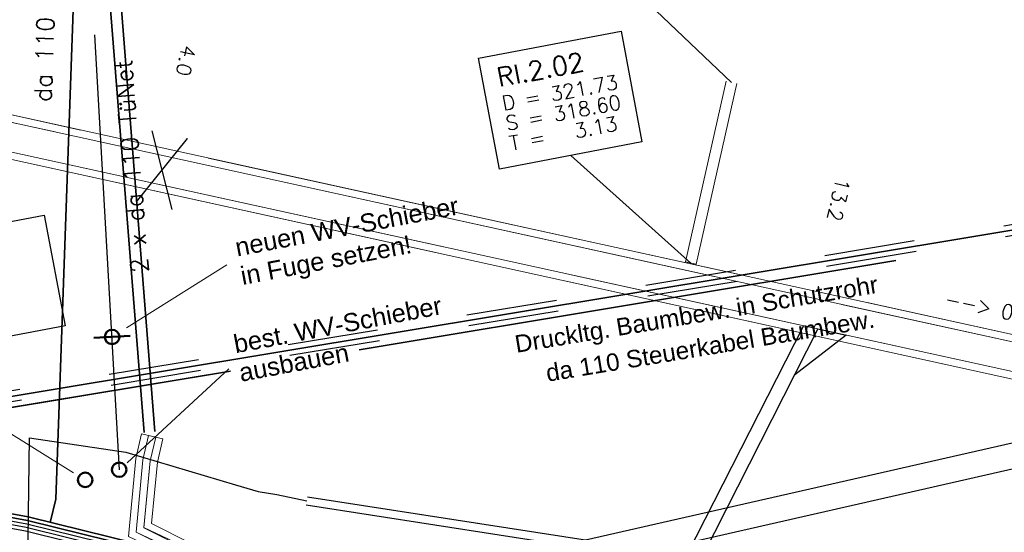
# Model space of a CAD drawing. Header units: metres. Extents: x -502 to 161, y -108 to 174.
# Tile 317 of 656: x -178 to -165, y -30 to -23. Entities that reach past the tile are written whole.
import ezdxf

# ---------------------------------------------------------------- set-up
doc = ezdxf.new("R2010")
doc.units = ezdxf.units.M
doc.header["$LTSCALE"] = 0.1
for name, pattern in [('123', [25.001, 12.501, -12.5]), ('125', [101.6, 100.001, -1.599]), ('237', [93, 75, -18]), ('239', [93, 75, -18]), ('49', [85.01, 60.01, -25])]:
    doc.linetypes.add(name, pattern=pattern)
for name, color, linetype in [('BRI31-005.05-5p02-Koordinierung Lageplan 4. BA ZOB West 2022-06-15', 7, 'Continuous'), ('BRI31-005.06-5f07-Koordinierung Lageplan 4. BA ZOB Fernbusbahnh', 7, 'Continuous'), ('BRI31-005.07-5f08-Koordinierung Lageplan 4. BA Radstation - Seeterrasse 2023-05-31', 7, 'Continuous'), ('BRI32-005.02-5f05-Koordinierung Schemaplan 4 BA ZOB Teilbereich', 7, 'Continuous'), ('BRI32-005.03-5f06-Koordinierung Schemaplan 4 BA ZOB Teilbereich 2 Ost - Bahnhofsallee 2023-01-21', 7, 'Continuous')]:
    doc.layers.add(name, color=color, linetype=linetype)
doc.styles.add('Arial', font='arial.ttf')
doc.styles.add('Txt', font='txt_____.ttf')

msp = doc.modelspace()

# ---------------------------------------------------------------- linework, layer by layer
at = {"layer": 'BRI31-005.05-5p02-Koordinierung Lageplan 4. BA ZOB West 2022-06-15', "color": 4, "linetype": '49', "lineweight": 25, "true_color": 0x00ffff, "transparency": 33554687}
msp.add_line((-176.888, -28.963), (-177.381, -20.303), dxfattribs=at)
at = {"layer": 'BRI31-005.05-5p02-Koordinierung Lageplan 4. BA ZOB West 2022-06-15', "color": 32, "linetype": 'Continuous', "lineweight": 35, "true_color": 0xcc6600, "transparency": 33554687}
for p, q in [((-176.55, -28.449), (-177.199, -20.263)), ((-176.401, -28.437), (-177.049, -20.252))]:
    msp.add_line(p, q, dxfattribs=at)
at = {"layer": 'BRI31-005.05-5p02-Koordinierung Lageplan 4. BA ZOB West 2022-06-15', "color": 1, "linetype": 'Continuous', "lineweight": 25, "true_color": 0xff0000, "transparency": 33554687}
for p, q in [((-168.451, -23.625), (-169.828, -22.316)), ((-169.012, -26.116), (-170.669, -24.632))]:
    msp.add_line(p, q, dxfattribs=at)
at = {"layer": 'BRI31-005.05-5p02-Koordinierung Lageplan 4. BA ZOB West 2022-06-15', "color": 250, "linetype": 'Continuous', "lineweight": 25, "true_color": 0x333333, "transparency": 33554687}
for p, q in [((-174.713, -30.891), (-141.808, -23.422)), ((-174.635, -31.233), (-141.73, -23.763))]:
    msp.add_line(p, q, dxfattribs=at)
at = {"layer": 'BRI31-005.05-5p02-Koordinierung Lageplan 4. BA ZOB West 2022-06-15', "color": 7, "linetype": 'Continuous', "lineweight": 18, "transparency": 33554687}
for p, q in [((-179.686, -23.786), (-156.138, -28.95)), ((-179.686, -23.786), (-156.138, -28.95)), ((-179.663, -23.894), (-156.205, -29.037)), ((-179.663, -23.894), (-156.205, -29.037)), ((-179.748, -24.285), (-156.291, -29.428)), ((-179.748, -24.285), (-156.291, -29.428)), ((-176.442, -24.293), (-176.168, -25.377)), ((-179.815, -24.372), (-156.267, -29.536)), ((-179.815, -24.372), (-156.267, -29.536)), ((-176.656, -25.27), (-175.954, -24.4)), ((-167.462, -26.978), (-174.079, -39.99)), ((-167.261, -27.023), (-173.901, -40.081))]:
    msp.add_line(p, q, dxfattribs=at)
at = {"layer": 'BRI31-005.05-5p02-Koordinierung Lageplan 4. BA ZOB West 2022-06-15', "color": 7, "linetype": '125', "lineweight": 18, "transparency": 33554687}
for p, q in [((-176.442, -24.293), (-176.168, -25.377)), ((-176.656, -25.27), (-175.954, -24.4)), ((-167.462, -26.978), (-174.079, -39.99)), ((-167.261, -27.023), (-173.901, -40.081))]:
    msp.add_line(p, q, dxfattribs=at)
at = {"layer": 'BRI31-005.05-5p02-Koordinierung Lageplan 4. BA ZOB West 2022-06-15', "color": 7, "linetype": 'Continuous', "lineweight": 25, "transparency": 33554687}
for p, q in [((-176.442, -24.293), (-176.168, -25.377)), ((-176.656, -25.27), (-175.954, -24.4)), ((-167.462, -26.978), (-174.079, -39.99)), ((-167.261, -27.023), (-173.901, -40.081))]:
    msp.add_line(p, q, dxfattribs=at)
at = {"layer": 'BRI31-005.05-5p02-Koordinierung Lageplan 4. BA ZOB West 2022-06-15', "color": 1, "linetype": '123', "lineweight": 25, "true_color": 0xff0000, "transparency": 33554687}
for p, q in [((-163.467, -25.4), (-179.534, -28.068)), ((-163.442, -25.548), (-179.509, -28.216))]:
    msp.add_line(p, q, dxfattribs=at)
at = {"layer": 'BRI31-005.05-5p02-Koordinierung Lageplan 4. BA ZOB West 2022-06-15', "color": 1, "linetype": 'Continuous', "lineweight": 18, "true_color": 0xff0000, "transparency": 33554687}
for p, q in [((-176.793, -27.008), (-175.409, -26.138)), ((-177.523, -29.004), (-180.648, -27.072)), ((-176.784, -28.867), (-175.383, -27.573))]:
    msp.add_line(p, q, dxfattribs=at)
at = {"layer": 'BRI31-005.05-5p02-Koordinierung Lageplan 4. BA ZOB West 2022-06-15', "color": 7, "linetype": 'Continuous', "lineweight": 13, "transparency": 33554687}
msp.add_line((-167.462, -26.978), (-167.261, -27.023), dxfattribs=at)
at = {"layer": 'BRI31-005.05-5p02-Koordinierung Lageplan 4. BA ZOB West 2022-06-15', "color": 4, "linetype": 'Continuous', "lineweight": 50, "true_color": 0x00ffff, "transparency": 33554687}
msp.add_line((-177.242, -27.147), (-176.743, -27.118), dxfattribs=at)
at = {"layer": 'BRI31-005.05-5p02-Koordinierung Lageplan 4. BA ZOB West 2022-06-15', "color": 6, "linetype": 'Continuous', "lineweight": 25, "true_color": 0xff00ff, "transparency": 33554687, "flags": 128}
for points in [[(-12.82, -7.158), (-13.095, -7.168), (-17.675, -7.348), (-25.023, -7.768), (-29.412, -8.089), (-36.588, -9.73), (-36.802, -9.779), (-48.761, -11.229), (-54.858, -12.359), (-60.557, -13.52), (-72.239, -15.979), (-83.939, -18.049), (-95.755, -20.299), (-107.564, -22.629), (-119.371, -24.839), (-124.863, -26.009), (-126.093, -26.149), (-127.248, -26.329), (-138.81, -28.399), (-150.541, -30.649), (-156.633, -31.828), (-162.397, -31.179), (-174.3, -29.339)], [(-174.317, -29.448), (-162.412, -31.288), (-156.628, -31.939), (-150.52, -30.757), (-138.79, -28.507), (-127.23, -26.438), (-126.078, -26.258), (-124.845, -26.118), (-119.35, -24.947), (-107.543, -22.737), (-95.734, -20.407), (-83.919, -18.157), (-72.218, -16.087), (-60.535, -13.627), (-54.837, -12.467), (-48.744, -11.338), (-36.783, -9.888), (-36.563, -9.837), (-29.396, -8.198), (-25.016, -7.878), (-17.67, -7.458), (-13.091, -7.278), (-12.816, -7.268)], [(-177.065, -43.326), (-177.161, -42.813), (-176.551, -40.657), (-177.088, -36.393), (-177.203, -34.993), (-177.708, -33.453), (-177.941, -32.433), (-178.156, -30.613), (-178.131, -28.523), (-176.802, -28.723), (-175.29, -29.173)], [(-175.29, -29.173), (-174.978, -29.263), (-174.722, -29.303), (-174.309, -29.393)]]:
    msp.add_lwpolyline(points, dxfattribs=at)
at = {"layer": 'BRI31-005.05-5p02-Koordinierung Lageplan 4. BA ZOB West 2022-06-15', "color": 190, "linetype": 'Continuous', "lineweight": 35, "true_color": 0x7f00ff, "transparency": 33554687, "flags": 128}
for points in [[(-55.701, -13.363), (-59.433, -13.993), (-61.409, -14.346), (-62.265, -14.498), (-62.667, -14.597), (-62.891, -14.733), (-63.597, -15.233), (-64.418, -15.8), (-64.866, -15.886), (-69.704, -16.748), (-75.464, -17.688), (-81.734, -18.653), (-88.908, -20.003), (-93.683, -20.733), (-98.965, -21.633), (-104.596, -22.923), (-121.891, -26.293), (-126.812, -27.203), (-150.448, -31.713), (-157.131, -33.013), (-162.769, -32.123), (-174.781, -30.443), (-178.148, -29.613), (-179.136, -29.433)], [(-93.675, -20.782), (-98.955, -21.682), (-104.585, -22.972), (-121.881, -26.342), (-126.803, -27.252), (-150.439, -31.762), (-150.741, -31.821), (-157.13, -33.064), (-162.776, -32.172), (-174.788, -30.493), (-178.157, -29.662), (-179.136, -29.484)]]:
    msp.add_lwpolyline(points, dxfattribs=at)
at = {"layer": 'BRI31-005.05-5p02-Koordinierung Lageplan 4. BA ZOB West 2022-06-15', "color": 250, "linetype": 'Continuous', "lineweight": 25, "true_color": 0x333333, "transparency": 33554687, "flags": 128}
for points in [[(-62.506, -14.911), (-62.702, -15.027), (-63.401, -15.52), (-64.299, -16.136), (-69.648, -17.091), (-75.401, -18.031), (-81.671, -18.996), (-88.85, -20.346), (-93.625, -21.076), (-104.532, -23.217), (-121.831, -26.587), (-126.758, -27.497), (-150.394, -32.007), (-150.691, -32.066), (-157.125, -33.319), (-162.811, -32.417), (-174.823, -30.743), (-176.5, -30.226), (-178.185, -29.809), (-179.136, -29.637)], [(-93.667, -20.831), (-98.945, -21.731), (-104.574, -23.021), (-121.871, -26.391), (-126.794, -27.301), (-150.43, -31.811), (-150.731, -31.87), (-157.129, -33.115), (-162.783, -32.221), (-174.795, -30.543), (-178.166, -29.711), (-179.136, -29.535)], [(-93.659, -20.88), (-98.935, -21.78), (-104.563, -23.07), (-121.861, -26.44), (-126.785, -27.35), (-150.421, -31.86), (-150.721, -31.919), (-157.128, -33.166), (-162.79, -32.27), (-174.802, -30.593), (-178.175, -29.76), (-179.136, -29.586)]]:
    msp.add_lwpolyline(points, dxfattribs=at)
at = {"layer": 'BRI31-005.05-5p02-Koordinierung Lageplan 4. BA ZOB West 2022-06-15', "color": 114, "linetype": 'Continuous', "lineweight": 35, "true_color": 0x00994c, "transparency": 33554687, "flags": 128}
msp.add_lwpolyline([(-177.845, -29.688), (-177.766, -29.367), (-177.492, -21.585), (-177.492, -21.585, 0.023006), (-177.5, -20.85), (-177.5, -20.85), (-177.531, -20.312)], format="xyb", dxfattribs=at)
at = {"layer": 'BRI31-005.05-5p02-Koordinierung Lageplan 4. BA ZOB West 2022-06-15', "color": 251, "linetype": 'Continuous', "lineweight": 13, "true_color": 0x5b5b5b, "transparency": 33554687, "flags": 128}
for points in [[(-93.643, -20.978), (-98.915, -21.878), (-104.541, -23.168), (-121.841, -26.538), (-126.767, -27.448), (-150.403, -31.958), (-150.701, -32.017), (-157.126, -33.268), (-162.804, -32.368), (-174.816, -30.693), (-176.661, -29.821), (-176.566, -28.825), (-176.488, -28.491)], [(-93.651, -20.929), (-98.878, -21.821), (-104.552, -23.119), (-121.851, -26.489), (-126.776, -27.399), (-150.412, -31.909), (-150.711, -31.968), (-157.127, -33.217), (-162.797, -32.319), (-174.809, -30.643), (-176.555, -29.762), (-176.467, -28.841), (-176.391, -28.514)]]:
    msp.add_lwpolyline(points, dxfattribs=at)
at = {"layer": 'BRI31-005.05-5p02-Koordinierung Lageplan 4. BA ZOB West 2022-06-15', "color": 5, "linetype": 'Continuous', "lineweight": 35, "true_color": 0x0000ff, "transparency": 33554687, "flags": 128}
msp.add_lwpolyline([(-123.036, -22.565), (-134.132, -24.656, -0.230644), (-140.414, -28.049), (-143.684, -28.186, -0.083182), (-145.579, -27.95), (-158.409, -24.122, 0.222584), (-161.004, -24.509, -0.105774), (-163.454, -25.474), (-182.784, -28.684)], format="xyb", dxfattribs=at)
at = {"layer": 'BRI31-005.05-5p02-Koordinierung Lageplan 4. BA ZOB West 2022-06-15', "color": 7, "linetype": 'Continuous', "lineweight": 18, "transparency": 33554687, "flags": 128}
for points in [[(-171.941, -23.292), (-169.976, -22.919), (-169.687, -24.446), (-171.652, -24.819), (-171.941, -23.292)], [(-179.893, -25.826), (-177.928, -25.453), (-177.639, -26.98), (-179.604, -27.353), (-179.893, -25.826)], [(-167.261, -27.023), (-166.873, -27.108), (-167.581, -27.653)]]:
    msp.add_lwpolyline(points, dxfattribs=at)
at = {"layer": 'BRI31-005.05-5p02-Koordinierung Lageplan 4. BA ZOB West 2022-06-15', "color": 1, "linetype": 'Continuous', "lineweight": 25, "true_color": 0xff0000, "transparency": 33554687, "flags": 128}
for points in [[(-171.941, -23.292), (-169.976, -22.919), (-169.687, -24.446), (-171.652, -24.819), (-171.941, -23.292)], [(-179.893, -25.826), (-177.928, -25.453), (-177.639, -26.98), (-179.604, -27.353), (-179.893, -25.826)]]:
    msp.add_lwpolyline(points, dxfattribs=at)
at = {"layer": 'BRI31-005.05-5p02-Koordinierung Lageplan 4. BA ZOB West 2022-06-15', "color": 1, "linetype": 'Continuous', "lineweight": 18, "true_color": 0xff0000, "transparency": 33554687, "flags": 128}
msp.add_lwpolyline([(-168.524, -23.609), (-169.085, -26.1), (-168.939, -26.132), (-168.378, -23.641)], dxfattribs=at)
at = {"layer": 'BRI31-005.05-5p02-Koordinierung Lageplan 4. BA ZOB West 2022-06-15', "color": 7, "linetype": '239', "lineweight": 18, "transparency": 33554687, "flags": 128}
for points in [[(-179.815, -24.372), (-156.267, -29.536), (-156.138, -28.95), (-179.686, -23.786)], [(-179.748, -24.285), (-156.291, -29.428), (-156.205, -29.037), (-179.663, -23.894)], [(-167.261, -27.023), (-166.873, -27.108), (-167.581, -27.653)]]:
    msp.add_lwpolyline(points, dxfattribs=at)
at = {"layer": 'BRI31-005.05-5p02-Koordinierung Lageplan 4. BA ZOB West 2022-06-15', "color": 35, "linetype": '237', "lineweight": 35, "true_color": 0x99724c, "transparency": 33554687, "flags": 128}
msp.add_lwpolyline([(-182.759, -28.832), (-163.43, -25.622, 0.105774), (-160.921, -24.634, -0.222583), (-158.451, -24.266), (-147.037, -27.672), (-144.749, -28.52), (-144.749, -28.52, 0.135235), (-144.219, -28.566), (-144.219, -28.566)], format="xyb", dxfattribs=at)
at = {"layer": 'BRI31-005.05-5p02-Koordinierung Lageplan 4. BA ZOB West 2022-06-15', "color": 7, "linetype": 'Continuous', "lineweight": 25, "transparency": 33554687, "flags": 128}
msp.add_lwpolyline([(-167.261, -27.023), (-166.873, -27.108), (-167.581, -27.653)], dxfattribs=at)
at = {"layer": 'BRI31-005.05-5p02-Koordinierung Lageplan 4. BA ZOB West 2022-06-15', "color": 116, "linetype": 'Continuous', "lineweight": 13, "true_color": 0x007f3f, "transparency": 33554687, "flags": 128}
for points in [[(-126.749, -27.546), (-150.384, -32.056), (-150.682, -32.115), (-157.124, -33.37), (-162.819, -32.467), (-174.845, -30.79), (-176.767, -29.881), (-176.665, -28.809), (-176.585, -28.468), (-176.391, -28.514), (-176.467, -28.841), (-176.555, -29.761), (-174.787, -30.596), (-162.789, -32.269), (-157.128, -33.166), (-150.72, -31.919), (-150.422, -31.86), (-126.785, -27.35)], [(-126.758, -27.497), (-150.393, -32.007), (-150.692, -32.066), (-157.125, -33.319), (-162.812, -32.418), (-174.839, -30.74), (-176.661, -29.821), (-176.566, -28.825), (-176.488, -28.491), (-176.294, -28.537), (-176.368, -28.857), (-176.449, -29.703), (-174.779, -30.546), (-162.782, -32.22), (-157.129, -33.115), (-150.73, -31.87), (-150.431, -31.811), (-126.794, -27.301)]]:
    msp.add_lwpolyline(points, dxfattribs=at)
at = {"layer": 'BRI31-005.05-5p02-Koordinierung Lageplan 4. BA ZOB West 2022-06-15', "color": 4, "linetype": 'Continuous', "lineweight": 50, "true_color": 0x00ffff, "transparency": 33554687}
for centre in [(-176.992, -27.133), (-177.363, -29.103)]:
    msp.add_circle(centre, 0.1, dxfattribs=at)
at = {"layer": 'BRI31-005.05-5p02-Koordinierung Lageplan 4. BA ZOB West 2022-06-15', "color": 2, "linetype": 'Continuous', "lineweight": 50, "true_color": 0xffff00, "transparency": 33554687}
msp.add_circle((-176.894, -28.963), 0.1, dxfattribs=at)
at = {"layer": 'BRI31-005.06-5f07-Koordinierung Lageplan 4. BA ZOB Fernbusbahnh', "color": 190, "linetype": 'Continuous', "lineweight": 30, "true_color": 0x7f00ff, "transparency": 33554687, "flags": 128}
for points in [[(-55.701, -13.363), (-59.433, -13.993), (-61.409, -14.346), (-62.265, -14.498), (-62.667, -14.597), (-62.891, -14.733), (-63.597, -15.233), (-64.418, -15.8), (-64.866, -15.886), (-69.704, -16.748), (-75.464, -17.688), (-81.734, -18.653), (-88.908, -20.003), (-93.683, -20.733), (-98.965, -21.633), (-104.596, -22.923), (-121.891, -26.293), (-126.812, -27.203), (-150.448, -31.713), (-157.131, -33.013), (-162.769, -32.123), (-174.781, -30.443), (-178.148, -29.613), (-179.136, -29.433)], [(-93.675, -20.782), (-98.955, -21.682), (-104.585, -22.972), (-121.881, -26.342), (-126.803, -27.252), (-150.439, -31.762), (-150.741, -31.821), (-157.13, -33.064), (-162.776, -32.172), (-174.788, -30.493), (-178.157, -29.662), (-179.136, -29.484)]]:
    msp.add_lwpolyline(points, dxfattribs=at)
at = {"layer": 'BRI31-005.06-5f07-Koordinierung Lageplan 4. BA ZOB Fernbusbahnh', "color": 250, "linetype": 'Continuous', "lineweight": 20, "true_color": 0x333333, "transparency": 33554687, "flags": 128}
for points in [[(-62.506, -14.911), (-62.702, -15.027), (-63.401, -15.52), (-64.299, -16.136), (-69.648, -17.091), (-75.401, -18.031), (-81.671, -18.996), (-88.85, -20.346), (-93.625, -21.076), (-104.532, -23.217), (-121.831, -26.587), (-126.758, -27.497), (-150.394, -32.007), (-150.691, -32.066), (-157.125, -33.319), (-162.811, -32.417), (-174.823, -30.743), (-176.5, -30.226), (-178.185, -29.809), (-179.136, -29.637)], [(-93.667, -20.831), (-98.945, -21.731), (-104.574, -23.021), (-121.871, -26.391), (-126.794, -27.301), (-150.43, -31.811), (-150.731, -31.87), (-157.129, -33.115), (-162.783, -32.221), (-174.795, -30.543), (-178.166, -29.711), (-179.136, -29.535)], [(-93.659, -20.88), (-98.935, -21.78), (-104.563, -23.07), (-121.861, -26.44), (-126.785, -27.35), (-150.421, -31.86), (-150.721, -31.919), (-157.128, -33.166), (-162.79, -32.27), (-174.802, -30.593), (-178.175, -29.76), (-179.136, -29.586)]]:
    msp.add_lwpolyline(points, dxfattribs=at)
at = {"layer": 'BRI31-005.06-5f07-Koordinierung Lageplan 4. BA ZOB Fernbusbahnh', "color": 5, "linetype": 'Continuous', "lineweight": 30, "true_color": 0x0000ff, "transparency": 33554687, "flags": 128}
msp.add_lwpolyline([(-134.132, -24.656, -0.230644), (-140.414, -28.049), (-140.414, -28.049), (-143.684, -28.186, -0.083182), (-145.579, -27.95), (-158.409, -24.122, 0.222584), (-161.004, -24.509, -0.105774), (-163.454, -25.474), (-182.784, -28.684)], format="xyb", dxfattribs=at)
at = {"layer": 'BRI31-005.06-5f07-Koordinierung Lageplan 4. BA ZOB Fernbusbahnh', "color": 35, "linetype": '237', "lineweight": 30, "true_color": 0x99724c, "transparency": 33554687, "flags": 128}
msp.add_lwpolyline([(-182.759, -28.832), (-163.43, -25.622, 0.105774), (-160.921, -24.634, -0.222583), (-158.451, -24.266), (-147.037, -27.672), (-144.749, -28.52), (-144.749, -28.52, 0.135235), (-144.219, -28.566), (-144.219, -28.566)], format="xyb", dxfattribs=at)
at = {"layer": 'BRI31-005.07-5f08-Koordinierung Lageplan 4. BA Radstation - Seeterrasse 2023-05-31', "color": 5, "linetype": 'Continuous', "lineweight": 30, "true_color": 0x0000ff, "transparency": 33554687, "flags": 128}
msp.add_lwpolyline([(-134.132, -24.656, -0.230644), (-140.414, -28.049), (-140.414, -28.049), (-143.684, -28.186, -0.083182), (-145.579, -27.95), (-158.409, -24.122, 0.222584), (-161.004, -24.509, -0.105774), (-163.454, -25.474), (-182.784, -28.684)], format="xyb", dxfattribs=at)
msp.add_lwpolyline([(-134.132, -24.656, -0.230644), (-140.414, -28.049), (-140.414, -28.049), (-143.684, -28.186, -0.083182), (-145.579, -27.95), (-158.409, -24.122, 0.222584), (-161.004, -24.509, -0.105774), (-163.454, -25.474), (-182.784, -28.684)], format="xyb", dxfattribs=at)
at = {"layer": 'BRI32-005.02-5f05-Koordinierung Schemaplan 4 BA ZOB Teilbereich', "color": 6, "linetype": 'Continuous', "lineweight": 25, "true_color": 0xff00ff, "transparency": 33554687, "flags": 128}
for points in [[(-12.82, -7.158), (-13.095, -7.168), (-17.675, -7.348), (-25.023, -7.768), (-29.412, -8.089), (-36.588, -9.73), (-36.802, -9.779), (-48.761, -11.229), (-54.858, -12.359), (-60.557, -13.52), (-72.239, -15.979), (-83.939, -18.049), (-95.755, -20.299), (-107.564, -22.629), (-119.371, -24.839), (-124.863, -26.009), (-126.093, -26.149), (-127.248, -26.329), (-138.81, -28.399), (-150.541, -30.649), (-156.633, -31.828), (-162.397, -31.179), (-174.3, -29.339)], [(-174.317, -29.448), (-162.412, -31.288), (-156.628, -31.939), (-150.52, -30.757), (-138.79, -28.507), (-127.23, -26.438), (-126.078, -26.258), (-124.845, -26.118), (-119.35, -24.947), (-107.543, -22.737), (-95.734, -20.407), (-83.919, -18.157), (-72.218, -16.087), (-60.535, -13.627), (-54.837, -12.467), (-48.744, -11.338), (-36.783, -9.888), (-36.563, -9.837), (-29.396, -8.198), (-25.016, -7.878), (-17.67, -7.458), (-13.091, -7.278), (-12.816, -7.268)]]:
    msp.add_lwpolyline(points, dxfattribs=at)
at = {"layer": 'BRI32-005.02-5f05-Koordinierung Schemaplan 4 BA ZOB Teilbereich', "color": 190, "linetype": 'Continuous', "lineweight": 35, "true_color": 0x7f00ff, "transparency": 33554687, "flags": 128}
for points in [[(-55.701, -13.363), (-59.433, -13.993), (-61.409, -14.346), (-62.265, -14.498), (-62.667, -14.597), (-62.891, -14.733), (-63.597, -15.233), (-64.418, -15.8), (-64.866, -15.886), (-69.704, -16.748), (-75.464, -17.688), (-81.734, -18.653), (-88.908, -20.003), (-93.683, -20.733), (-98.965, -21.633), (-104.596, -22.923), (-121.891, -26.293), (-126.812, -27.203), (-150.448, -31.713), (-157.131, -33.013), (-162.769, -32.123), (-174.781, -30.443), (-178.148, -29.613), (-179.136, -29.433)], [(-93.675, -20.782), (-98.955, -21.682), (-104.585, -22.972), (-121.881, -26.342), (-126.803, -27.252), (-150.439, -31.762), (-150.741, -31.821), (-157.13, -33.064), (-162.776, -32.172), (-174.788, -30.493), (-178.157, -29.662), (-179.136, -29.484)]]:
    msp.add_lwpolyline(points, dxfattribs=at)
at = {"layer": 'BRI32-005.02-5f05-Koordinierung Schemaplan 4 BA ZOB Teilbereich', "color": 250, "linetype": 'Continuous', "lineweight": 25, "true_color": 0x333333, "transparency": 33554687, "flags": 128}
for points in [[(-93.667, -20.831), (-98.945, -21.731), (-104.574, -23.021), (-121.871, -26.391), (-126.794, -27.301), (-150.43, -31.811), (-150.731, -31.87), (-157.129, -33.115), (-162.783, -32.221), (-174.795, -30.543), (-178.166, -29.711), (-179.136, -29.535)], [(-93.659, -20.88), (-98.935, -21.78), (-104.563, -23.07), (-121.861, -26.44), (-126.785, -27.35), (-150.421, -31.86), (-150.721, -31.919), (-157.128, -33.166), (-162.79, -32.27), (-174.802, -30.593), (-178.175, -29.76), (-179.136, -29.586)]]:
    msp.add_lwpolyline(points, dxfattribs=at)
at = {"layer": 'BRI32-005.02-5f05-Koordinierung Schemaplan 4 BA ZOB Teilbereich', "color": 251, "linetype": 'Continuous', "lineweight": 13, "true_color": 0x5b5b5b, "transparency": 33554687, "flags": 128}
for points in [[(-93.643, -20.978), (-98.915, -21.878), (-104.541, -23.168), (-121.841, -26.538), (-126.767, -27.448), (-150.403, -31.958), (-150.701, -32.017), (-157.126, -33.268), (-162.804, -32.368), (-174.816, -30.693), (-176.661, -29.821), (-176.566, -28.825), (-176.488, -28.491)], [(-93.651, -20.929), (-98.878, -21.821), (-104.552, -23.119), (-121.851, -26.489), (-126.776, -27.399), (-150.412, -31.909), (-150.711, -31.968), (-157.127, -33.217), (-162.797, -32.319), (-174.809, -30.643), (-176.555, -29.762), (-176.467, -28.841), (-176.391, -28.514)]]:
    msp.add_lwpolyline(points, dxfattribs=at)
at = {"layer": 'BRI32-005.02-5f05-Koordinierung Schemaplan 4 BA ZOB Teilbereich', "color": 116, "linetype": 'Continuous', "lineweight": 13, "true_color": 0x007f3f, "transparency": 33554687, "flags": 128}
for points in [[(-126.749, -27.546), (-150.384, -32.056), (-150.682, -32.115), (-157.124, -33.37), (-162.819, -32.467), (-174.845, -30.79), (-176.767, -29.881), (-176.665, -28.809), (-176.585, -28.468), (-176.391, -28.514), (-176.467, -28.841), (-176.555, -29.761), (-174.787, -30.596), (-162.789, -32.269), (-157.128, -33.166), (-150.72, -31.919), (-150.422, -31.86), (-126.785, -27.35)], [(-126.758, -27.497), (-150.393, -32.007), (-150.692, -32.066), (-157.125, -33.319), (-162.812, -32.418), (-174.839, -30.74), (-176.661, -29.821), (-176.566, -28.825), (-176.488, -28.491), (-176.294, -28.537), (-176.368, -28.857), (-176.449, -29.703), (-174.779, -30.546), (-162.782, -32.22), (-157.129, -33.115), (-150.73, -31.87), (-150.431, -31.811), (-126.794, -27.301)]]:
    msp.add_lwpolyline(points, dxfattribs=at)
at = {"layer": 'BRI32-005.03-5f06-Koordinierung Schemaplan 4 BA ZOB Teilbereich 2 Ost - Bahnhofsallee 2023-01-21', "color": 6, "linetype": 'Continuous', "lineweight": 20, "true_color": 0xff00ff, "transparency": 33554687, "flags": 128}
for points in [[(-12.82, -7.158), (-13.095, -7.168), (-17.675, -7.348), (-25.023, -7.768), (-29.412, -8.089), (-36.588, -9.73), (-36.802, -9.779), (-48.761, -11.229), (-54.858, -12.359), (-60.557, -13.52), (-72.239, -15.979), (-83.939, -18.049), (-95.755, -20.299), (-107.564, -22.629), (-119.371, -24.839), (-124.863, -26.009), (-126.093, -26.149), (-127.248, -26.329), (-138.81, -28.399), (-150.541, -30.649), (-156.633, -31.828), (-162.397, -31.179), (-174.3, -29.339)], [(-174.317, -29.448), (-162.412, -31.288), (-156.628, -31.939), (-150.52, -30.757), (-138.79, -28.507), (-127.23, -26.438), (-126.078, -26.258), (-124.845, -26.118), (-119.35, -24.947), (-107.543, -22.737), (-95.734, -20.407), (-83.919, -18.157), (-72.218, -16.087), (-60.535, -13.627), (-54.837, -12.467), (-48.744, -11.338), (-36.783, -9.888), (-36.563, -9.837), (-29.396, -8.198), (-25.016, -7.878), (-17.67, -7.458), (-13.091, -7.278), (-12.816, -7.268)]]:
    msp.add_lwpolyline(points, dxfattribs=at)
at = {"layer": 'BRI32-005.03-5f06-Koordinierung Schemaplan 4 BA ZOB Teilbereich 2 Ost - Bahnhofsallee 2023-01-21', "color": 190, "linetype": 'Continuous', "lineweight": 30, "true_color": 0x7f00ff, "transparency": 33554687, "flags": 128}
for points in [[(-55.701, -13.363), (-59.433, -13.993), (-61.409, -14.346), (-62.265, -14.498), (-62.667, -14.597), (-62.891, -14.733), (-63.597, -15.233), (-64.418, -15.8), (-64.866, -15.886), (-69.704, -16.748), (-75.464, -17.688), (-81.734, -18.653), (-88.908, -20.003), (-93.683, -20.733), (-98.965, -21.633), (-104.596, -22.923), (-121.891, -26.293), (-126.812, -27.203), (-150.448, -31.713), (-157.131, -33.013), (-162.769, -32.123), (-174.781, -30.443), (-178.148, -29.613), (-179.136, -29.433)], [(-93.675, -20.782), (-98.955, -21.682), (-104.585, -22.972), (-121.881, -26.342), (-126.803, -27.252), (-150.439, -31.762), (-150.741, -31.821), (-157.13, -33.064), (-162.776, -32.172), (-174.788, -30.493), (-178.157, -29.662), (-179.136, -29.484)]]:
    msp.add_lwpolyline(points, dxfattribs=at)
at = {"layer": 'BRI32-005.03-5f06-Koordinierung Schemaplan 4 BA ZOB Teilbereich 2 Ost - Bahnhofsallee 2023-01-21', "color": 250, "linetype": 'Continuous', "lineweight": 20, "true_color": 0x333333, "transparency": 33554687, "flags": 128}
for points in [[(-62.506, -14.911), (-62.702, -15.027), (-63.401, -15.52), (-64.299, -16.136), (-69.648, -17.091), (-75.401, -18.031), (-81.671, -18.996), (-88.85, -20.346), (-93.625, -21.076), (-104.532, -23.217), (-121.831, -26.587), (-126.758, -27.497), (-150.394, -32.007), (-150.691, -32.066), (-157.125, -33.319), (-162.811, -32.417), (-174.823, -30.743), (-176.5, -30.226), (-178.185, -29.809), (-179.136, -29.637)], [(-93.667, -20.831), (-98.945, -21.731), (-104.574, -23.021), (-121.871, -26.391), (-126.794, -27.301), (-150.43, -31.811), (-150.731, -31.87), (-157.129, -33.115), (-162.783, -32.221), (-174.795, -30.543), (-178.166, -29.711), (-179.136, -29.535)], [(-93.659, -20.88), (-98.935, -21.78), (-104.563, -23.07), (-121.861, -26.44), (-126.785, -27.35), (-150.421, -31.86), (-150.721, -31.919), (-157.128, -33.166), (-162.79, -32.27), (-174.802, -30.593), (-178.175, -29.76), (-179.136, -29.586)]]:
    msp.add_lwpolyline(points, dxfattribs=at)
at = {"layer": 'BRI32-005.03-5f06-Koordinierung Schemaplan 4 BA ZOB Teilbereich 2 Ost - Bahnhofsallee 2023-01-21', "color": 251, "linetype": 'Continuous', "lineweight": 9, "true_color": 0x5b5b5b, "transparency": 33554687, "flags": 128}
for points in [[(-93.643, -20.978), (-98.915, -21.878), (-104.541, -23.168), (-121.841, -26.538), (-126.767, -27.448), (-150.403, -31.958), (-150.701, -32.017), (-157.126, -33.268), (-162.804, -32.368), (-174.816, -30.693), (-176.661, -29.821), (-176.566, -28.825), (-176.488, -28.491)], [(-93.651, -20.929), (-98.878, -21.821), (-104.552, -23.119), (-121.851, -26.489), (-126.776, -27.399), (-150.412, -31.909), (-150.711, -31.968), (-157.127, -33.217), (-162.797, -32.319), (-174.809, -30.643), (-176.555, -29.762), (-176.467, -28.841), (-176.391, -28.514)]]:
    msp.add_lwpolyline(points, dxfattribs=at)
at = {"layer": 'BRI32-005.03-5f06-Koordinierung Schemaplan 4 BA ZOB Teilbereich 2 Ost - Bahnhofsallee 2023-01-21', "color": 5, "linetype": 'Continuous', "lineweight": 30, "true_color": 0x0000ff, "transparency": 33554687, "flags": 128}
msp.add_lwpolyline([(-134.132, -24.656, -0.230644), (-140.414, -28.049), (-140.414, -28.049), (-143.684, -28.186, -0.083182), (-145.579, -27.95), (-158.409, -24.122, 0.222584), (-161.004, -24.509, -0.105774), (-163.454, -25.474), (-182.784, -28.684)], format="xyb", dxfattribs=at)
at = {"layer": 'BRI32-005.03-5f06-Koordinierung Schemaplan 4 BA ZOB Teilbereich 2 Ost - Bahnhofsallee 2023-01-21', "color": 116, "linetype": 'Continuous', "lineweight": 9, "true_color": 0x007f3f, "transparency": 33554687, "flags": 128}
for points in [[(-126.749, -27.546), (-150.384, -32.056), (-150.682, -32.115), (-157.124, -33.37), (-162.819, -32.467), (-174.845, -30.79), (-176.767, -29.881), (-176.665, -28.809), (-176.585, -28.468), (-176.391, -28.514), (-176.467, -28.841), (-176.555, -29.761), (-174.787, -30.596), (-162.789, -32.269), (-157.128, -33.166), (-150.72, -31.919), (-150.422, -31.86), (-126.785, -27.35)], [(-126.758, -27.497), (-150.393, -32.007), (-150.692, -32.066), (-157.125, -33.319), (-162.812, -32.418), (-174.839, -30.74), (-176.661, -29.821), (-176.566, -28.825), (-176.488, -28.491), (-176.294, -28.537), (-176.368, -28.857), (-176.449, -29.703), (-174.779, -30.546), (-162.782, -32.22), (-157.129, -33.115), (-150.73, -31.87), (-150.431, -31.811), (-126.794, -27.301)]]:
    msp.add_lwpolyline(points, dxfattribs=at)

# ---------------------------------------------------------------- texts
at = {"layer": 'BRI31-005.05-5p02-Koordinierung Lageplan 4. BA ZOB West 2022-06-15', "color": 255, "transparency": 33554687, "insert": (-178.069, -23.889), "char_height": 0.24, "attachment_point": 1, "rotation": 87.9873, "line_spacing_factor": 0.25, "style": 'Txt'}
msp.add_mtext('da 110', dxfattribs=at)
at = {"layer": 'BRI31-005.05-5p02-Koordinierung Lageplan 4. BA ZOB West 2022-06-15', "color": 7, "transparency": 33554687, "attachment_point": 1, "line_spacing_factor": 0.25}
for s, insert, char_height, rotation, style in [('4.0', (-175.83, -23.137), 0.2, 257.6323, 'Txt'), ('13.2', (-166.814, -24.971), 0.2, 257.6323, 'Txt'), ('neuen WV-Schieber', (-175.315, -25.779), 0.25, 10.737, 'Arial'), ('in Fuge setzen!', (-175.24, -26.172), 0.25, 10.737, 'Arial'), ('--> 0.6 % 25.1 m DN 400 SB', (-165.482, -26.502), 0.2, 347.6323, 'Txt'), ('best. WV-Schieber', (-175.336, -27.113), 0.25, 10.737, 'Arial'), ('ausbauen', (-175.262, -27.506), 0.25, 10.737, 'Arial')]:
    msp.add_mtext(s, dxfattribs=dict(at, insert=insert, char_height=char_height, rotation=rotation, style=style))
at = {"layer": 'BRI31-005.05-5p02-Koordinierung Lageplan 4. BA ZOB West 2022-06-15', "color": 1, "true_color": 0xff0000, "transparency": 33554687, "attachment_point": 1, "rotation": 10.737, "line_spacing_factor": 0.25, "style": 'Txt'}
for s, insert, char_height in [('RI.2.02', (-171.708, -23.432), 0.26), ('D = 321.73', (-171.634, -23.819), 0.2), ('S = 318.60', (-171.582, -24.095), 0.2), ('T =   3.13', (-171.53, -24.37), 0.2)]:
    msp.add_mtext(s, dxfattribs=dict(at, insert=insert, char_height=char_height))
at = {"layer": 'BRI31-005.05-5p02-Koordinierung Lageplan 4. BA ZOB West 2022-06-15', "color": 34, "true_color": 0x994c00, "transparency": 33554687, "insert": (-176.729, -26.259), "char_height": 0.24, "attachment_point": 1, "rotation": 94.5305, "line_spacing_factor": 0.25, "style": 'Txt'}
msp.add_mtext('2 x da 110 TüNet', dxfattribs=at)
at = {"layer": 'BRI31-005.05-5p02-Koordinierung Lageplan 4. BA ZOB West 2022-06-15', "color": 5, "true_color": 0x0000ff, "transparency": 33554687, "char_height": 0.24, "attachment_point": 1, "rotation": 9.4268, "line_spacing_factor": 0.25, "style": 'Arial'}
for s, insert in [('Druckltg. Baumbew. in Schutzrohr', (-171.457, -27.116)), ('da 110 Steuerkabel Baumbew.', (-171.028, -27.514))]:
    msp.add_mtext(s, dxfattribs=dict(at, insert=insert))

doc.saveas('drawing.dxf')
